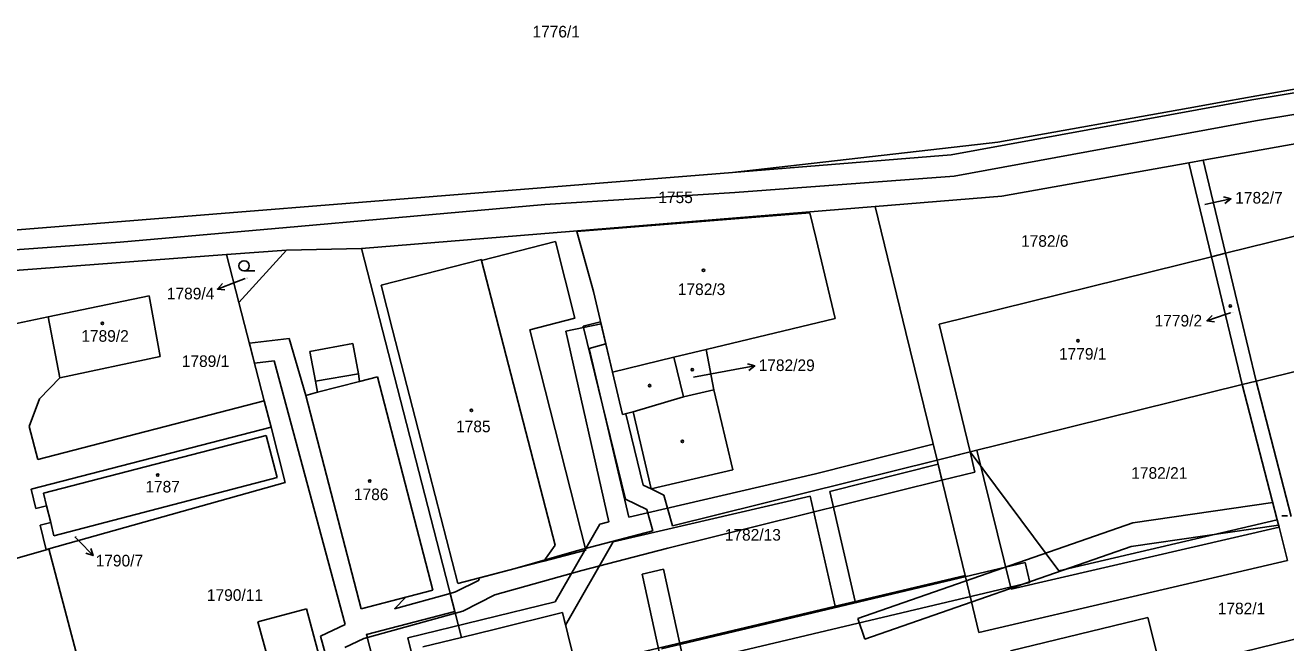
# Model space of a CAD drawing. Extents: x -785744 to -782822, y -1067550 to -1063910.
# Drawn here: x -784180.1 to -783995.4, y -1064576.1 to -1064485.6 of the extents above; entities that cross this region are included whole.
import ezdxf

# ---------------------------------------------------------------- set-up
doc = ezdxf.new("R2010")
doc.units = 0
for name, color, linetype in [('Hranice parcel', 7, 'Continuous'), ('Parcelní čísla', 7, 'Continuous'), ('Pop_ČP_popisy', 7, 'Continuous'), ('Vnitřní kresba', 7, 'Continuous'), ('Věcná břemena k části', 7, 'Continuous'), ('Značky budov', 7, 'Continuous'), ('Značky kultur', 7, 'Continuous')]:
    doc.layers.add(name, color=color, linetype=linetype)

msp = doc.modelspace()

# ---------------------------------------------------------------- linework, layer by layer
at = {"layer": 'Hranice parcel'}
for p, q in [((-784099.28, -1064515.85), (-784065.13, -1064513.07)), ((-784065.13, -1064513.07), (-784064.17, -1064516.88)), ((-784096.83, -1064524.62), (-784099.28, -1064515.85)), ((-784117.12, -1064571.49), (-784130.8, -1064518.34)), ((-784113.2, -1064520.07), (-784102.4, -1064517.31)), ((-784099.56, -1064528.52), (-784102.4, -1064517.31)), ((-784127.92, -1064523.71), (-784113.23, -1064519.95)), ((-784113.23, -1064519.95), (-784113.2, -1064520.07)), ((-784126.24, -1064530.25), (-784127.92, -1064523.71)), ((-784106.12, -1064530.25), (-784099.56, -1064528.52)), ((-784080.32, -1064533.09), (-784061.39, -1064528.56)), ((-784097.96, -1064562.49), (-784106.12, -1064530.25)), ((-784080.32, -1064533.09), (-784085.03, -1064534.22)), ((-784079.18, -1064539.02), (-784080.32, -1064533.09)), ((-784176.61, -1064562.32), (-784141.97, -1064552.59)), ((-784177.02, -1064562.44), (-784176.61, -1064562.32)), ((-784104.1, -1064564.1), (-784097.96, -1064562.49)), ((-784108.28, -1064565.2), (-784104.1, -1064564.1)), ((-784116.15, -1064575.28), (-784117.12, -1064571.49))]:
    msp.add_line(p, q, dxfattribs=at)
for points in [[(-784007.49, -1064505.39), (-783922.76, -1064490.31)], [(-784004.05, -1064496.75), (-783966.66, -1064490.09)], [(-784037.56, -1064502.75), (-784009.69, -1064497.75)], [(-784009.69, -1064497.75), (-784004.05, -1064496.75)], [(-784076.44, -1064507.19), (-784037.56, -1064502.75)], [(-784036.97, -1064510.63), (-784009.58, -1064505.76)], [(-784009.58, -1064505.76), (-784007.49, -1064505.39)], [(-784009.58, -1064505.76), (-784006.27, -1064519.53)], [(-784007.49, -1064505.39), (-784004.21, -1064519.02)], [(-784206.86, -1064517.62), (-784076.44, -1064507.19)], [(-784055.53, -1064512.16), (-784036.97, -1064510.63)], [(-784130.8, -1064518.34), (-784055.53, -1064512.16)], [(-784055.53, -1064512.16), (-784051.04, -1064530.6)], [(-784004.21, -1064519.02), (-783975.09, -1064511.82)], [(-784150.56, -1064519.2), (-784141.77, -1064518.54)], [(-784148.75, -1064526.22), (-784141.77, -1064518.54)], [(-784141.77, -1064518.54), (-784130.8, -1064518.34)], [(-784064.17, -1064516.88), (-784061.39, -1064528.56)], [(-784188.77, -1064522.09), (-784150.56, -1064519.2)], [(-784150.56, -1064519.2), (-784148.75, -1064526.22)], [(-784046.19, -1064529.4), (-784006.27, -1064519.53)], [(-784006.27, -1064519.53), (-784004.21, -1064519.02)], [(-784006.27, -1064519.53), (-784001.76, -1064538.23)], [(-784004.21, -1064519.02), (-783999.71, -1064537.73)], [(-784176.71, -1064528.34), (-784161.93, -1064525.26)], [(-784161.93, -1064525.26), (-784160.28, -1064534.13)], [(-784096.83, -1064524.62), (-784094.03, -1064536.44)], [(-784148.75, -1064526.22), (-784145.04, -1064540.64)], [(-784186.95, -1064530.47), (-784176.71, -1064528.34)], [(-784176.71, -1064528.34), (-784175, -1064537.28)], [(-784046.19, -1064529.4), (-784041.64, -1064548.1)], [(-784126.24, -1064530.25), (-784121.67, -1064548.06)], [(-784051.04, -1064530.6), (-784046.49, -1064549.3)], [(-784138.37, -1064533.42), (-784132.07, -1064532.22)], [(-784138.37, -1064533.42), (-784137.55, -1064537.75)], [(-784132.07, -1064532.22), (-784131.23, -1064536.68)], [(-783999.71, -1064537.73), (-783979.49, -1064532.72)], [(-784175, -1064537.28), (-784160.28, -1064534.13)], [(-784085.03, -1064534.22), (-784083.65, -1064540.06)], [(-784131.23, -1064536.68), (-784131.08, -1064537.78)], [(-784131.08, -1064537.78), (-784128.45, -1064537.1)], [(-784128.45, -1064537.1), (-784120.34, -1064568.36)], [(-784094.03, -1064536.44), (-784092.56, -1064542.63)], [(-784178, -1064540.33), (-784175, -1064537.28)], [(-784137.55, -1064537.75), (-784137.24, -1064539.38)], [(-784083.65, -1064540.06), (-784079.18, -1064539.02)], [(-784079.18, -1064539.02), (-784076.42, -1064550.73)], [(-784041.64, -1064548.1), (-784001.76, -1064538.23)], [(-784001.76, -1064538.23), (-783999.71, -1064537.73)], [(-783996.65, -1064558.05), (-784001.76, -1064538.23)], [(-783999.71, -1064537.73), (-783994.63, -1064557.57)], [(-784179.5, -1064544.4), (-784178, -1064540.33)], [(-784178.23, -1064549.22), (-784145.04, -1064540.64)], [(-784145.04, -1064540.64), (-784144.05, -1064544.51)], [(-784138.95, -1064539.83), (-784137.24, -1064539.38)], [(-784138.95, -1064539.83), (-784130.83, -1064571.09)], [(-784092.56, -1064542.63), (-784091.02, -1064542.26)], [(-784091.02, -1064542.26), (-784088.39, -1064553.54)], [(-784179.5, -1064544.4), (-784178.23, -1064549.22)], [(-784179.19, -1064553.58), (-784144.05, -1064544.51)], [(-784144.05, -1064544.51), (-784141.97, -1064552.59)], [(-784177.39, -1064554.17), (-784144.76, -1064545.73)], [(-784144.76, -1064545.73), (-784143.18, -1064551.87)], [(-784121.67, -1064548.06), (-784116.71, -1064567.41)], [(-784046.49, -1064549.3), (-784041.64, -1064548.1)], [(-784028.64, -1064565.54), (-784041.64, -1064548.1)], [(-784046.49, -1064549.3), (-784042.38, -1064566.21), (-784091.06, -1064577.75), (-784077.69, -1064631.95)], [(-784175.86, -1064560.41), (-784143.18, -1064551.87)], [(-784088.39, -1064553.54), (-784076.42, -1064550.73)], [(-784179.19, -1064553.58), (-784178.5, -1064556.41)], [(-784177.39, -1064554.17), (-784176.94, -1064556.02)], [(-784178.5, -1064556.41), (-784176.94, -1064556.02)], [(-784176.94, -1064556.02), (-784176.34, -1064558.46)], [(-784177.9, -1064558.84), (-784176.34, -1064558.46)], [(-784177.9, -1064558.84), (-784177.02, -1064562.44)], [(-784176.34, -1064558.46), (-784175.86, -1064560.41)], [(-783996.65, -1064558.05), (-784028.64, -1064565.54)], [(-783996.37, -1064559.12), (-783996.65, -1064558.05)], [(-783996.37, -1064559.12), (-783995.12, -1064564)], [(-784205.78, -1064570.73), (-784177.02, -1064562.44)], [(-784154.84, -1064658.65), (-784156.08, -1064653.95), (-784156.97, -1064650.58), (-784162.81, -1064628.41), (-784159.43, -1064627.51), (-784176.61, -1064562.32)], [(-784116.71, -1064567.41), (-784108.28, -1064565.2)], [(-784130.83, -1064571.09), (-784120.34, -1064568.36)], [(-784145.98, -1064572.99), (-784138.84, -1064571.09)], [(-784138.84, -1064571.09), (-784132.2, -1064595.88)], [(-784113.22, -1064640.3), (-784130.05, -1064574.85), (-784117.12, -1064571.49)], [(-784111.18, -1064574.07), (-784101.36, -1064571.66)], [(-784101.36, -1064571.66), (-784086.79, -1064630.76)], [(-784145.98, -1064572.99), (-784140.66, -1064592.35)], [(-784116.15, -1064575.28), (-784111.18, -1064574.07)], [(-784035.7, -1064577.25), (-784015.58, -1064572.39)], [(-784015.58, -1064572.39), (-784013.59, -1064580.35)], [(-784121.83, -1064576.68), (-784116.15, -1064575.28)], [(-784013.59, -1064580.35), (-783992.25, -1064575.12)]]:
    msp.add_lwpolyline(points, dxfattribs=at)
at = {"layer": 'Pop_ČP_popisy'}
for p, q in [((-784006.36, -1064511.68), (-784003.43, -1064511.05)), ((-784149.12, -1064523.19), (-784151.92, -1064524.27)), ((-784004.12, -1064527.94), (-784006.96, -1064528.9)), ((-784076.13, -1064536.06), (-784073.18, -1064535.52)), ((-784172.23, -1064561.16), (-784170.13, -1064563.3))]:
    msp.add_line(p, q, dxfattribs=at)
for points in [[(-784004.51, -1064510.77), (-784003.43, -1064511.05), (-784004.3, -1064511.75)], [(-784007.27, -1064511.88), (-784006.36, -1064511.68)], [(-784150.81, -1064524.38), (-784151.92, -1064524.27), (-784151.17, -1064523.45)], [(-784147.86, -1064522.7), (-784149.12, -1064523.19)], [(-784003.48, -1064527.72), (-784004.12, -1064527.94)], [(-784005.85, -1064529.06), (-784006.96, -1064528.9), (-784006.17, -1064528.11)], [(-784074.25, -1064535.21), (-784073.18, -1064535.52), (-784074.07, -1064536.19)], [(-784082.15, -1064537.15), (-784076.13, -1064536.06)], [(-783995.97, -1064557.5), (-783995.16, -1064557.5)], [(-784172.82, -1064560.56), (-784172.23, -1064561.16)], [(-784170.47, -1064562.24), (-784170.13, -1064563.3), (-784171.19, -1064562.94)]]:
    msp.add_lwpolyline(points, dxfattribs=at)
at = {"layer": 'Vnitřní kresba'}
for p, q in [((-784113.2, -1064520.07), (-784102.41, -1064561.79)), ((-784102.41, -1064561.79), (-784104.1, -1064564.1))]:
    msp.add_line(p, q, dxfattribs=at)
for points in [[(-784094.03, -1064536.44), (-784085.03, -1064534.22)], [(-784137.55, -1064537.75), (-784131.23, -1064536.68)], [(-784137.24, -1064539.38), (-784131.08, -1064537.78)], [(-784091.02, -1064542.26), (-784083.65, -1064540.06)]]:
    msp.add_lwpolyline(points, dxfattribs=at)
at = {"layer": 'Věcná břemena k části'}
for points in [[(-783956.77, -1064489.35), (-784000.36, -1064496.55)], [(-783999.82, -1064499.63), (-783955.83, -1064492.35)], [(-784000.36, -1064496.55), (-784044.4, -1064504.6)], [(-784044, -1064507.7), (-783999.82, -1064499.63)], [(-784044.4, -1064504.6), (-784076.44, -1064507.19)], [(-784076.44, -1064507.19), (-784206.86, -1064517.62)], [(-784076.09, -1064510.13), (-784044, -1064507.7)], [(-784103.94, -1064511.89), (-784076.09, -1064510.13)], [(-784140.15, -1064515.11), (-784103.94, -1064511.89)], [(-784166.18, -1064517.38), (-784140.15, -1064515.11)], [(-784186.96, -1064518.89), (-784166.18, -1064517.38)], [(-784095.71, -1064529.34), (-784100.87, -1064530.44)], [(-784095.77, -1064529.08), (-784098.35, -1064529.71)], [(-784098.35, -1064529.71), (-784092.11, -1064555.06)], [(-784094.03, -1064536.44), (-784095.77, -1064529.08)], [(-784095.02, -1064532.26), (-784095.71, -1064529.34)], [(-784141.38, -1064531.52), (-784147.22, -1064532.18)], [(-784138.95, -1064539.83), (-784141.38, -1064531.52)], [(-784100.87, -1064530.44), (-784094.55, -1064558.36)], [(-784147.22, -1064532.18), (-784146.46, -1064535.11)], [(-784097.45, -1064532.96), (-784095.02, -1064532.26)], [(-784091.63, -1064557.69), (-784097.45, -1064532.96)], [(-784146.46, -1064535.11), (-784143.61, -1064534.79)], [(-784143.61, -1064534.79), (-784133.2, -1064573.42)], [(-784092.56, -1064542.63), (-784094.03, -1064536.44)], [(-784130.83, -1064571.09), (-784138.95, -1064539.83)], [(-784092.1, -1064542.52), (-784092.56, -1064542.63)], [(-784089.53, -1064552.98), (-784092.1, -1064542.52)], [(-784047.06, -1064546.97), (-784064.3, -1064551.34)], [(-784046.49, -1064549.3), (-784047.06, -1064546.97)], [(-784041.64, -1064548.1), (-784046.49, -1064549.3)], [(-784041.64, -1064548.1), (-784044.52, -1064548.85)], [(-784040.67, -1064547.86), (-784041.64, -1064548.1)], [(-784040.96, -1064551.06), (-784041.64, -1064548.1)], [(-784035.62, -1064568.24), (-784040.67, -1064547.86)], [(-784046.49, -1064549.3), (-784085.23, -1064558.95)], [(-784062.17, -1064553.93), (-784046.34, -1064549.91)], [(-784044.52, -1064548.85), (-784046.49, -1064549.3)], [(-784046.49, -1064549.3), (-784042.38, -1064566.21)], [(-784046.34, -1064549.91), (-784046.49, -1064549.3)], [(-784045.77, -1064552.25), (-784046.49, -1064549.3)], [(-784046.49, -1064549.3), (-784045.77, -1064552.25)], [(-784064.3, -1064551.34), (-784091.63, -1064557.69)], [(-784045.77, -1064552.25), (-784040.96, -1064551.06)], [(-784088.39, -1064553.54), (-784089.53, -1064552.98)], [(-784086.5, -1064554.47), (-784088.39, -1064553.54)], [(-784085.92, -1064562.21), (-784045.77, -1064552.25)], [(-784093.92, -1064561.3), (-784065.09, -1064554.6)], [(-784092.11, -1064555.06), (-784089.02, -1064556.57)], [(-784085.23, -1064558.95), (-784086.5, -1064554.47)], [(-784065.09, -1064554.6), (-784061.41, -1064570.72)], [(-784058.5, -1064570.03), (-784062.17, -1064553.93)], [(-783997.3, -1064555.53), (-784017.79, -1064558.51)], [(-783996.45, -1064558.85), (-783997.3, -1064555.53)], [(-784089.02, -1064556.57), (-784088.14, -1064559.69)], [(-784095.87, -1064558.68), (-784102.41, -1064570.06)], [(-784094.55, -1064558.36), (-784095.87, -1064558.68)], [(-784017.79, -1064558.51), (-784058.11, -1064572.53)], [(-783996.37, -1064559.12), (-784035.62, -1064568.24)], [(-784018.03, -1064561.99), (-783996.45, -1064558.85)], [(-783995.12, -1064564), (-783996.37, -1064559.12)], [(-784088.14, -1064559.69), (-784099.32, -1064562.59)], [(-784099.32, -1064562.59), (-784108.28, -1064565.2)], [(-784100.91, -1064573.48), (-784093.92, -1064561.3)], [(-784098.53, -1064565.48), (-784085.92, -1064562.21)], [(-784057.06, -1064575.55), (-784018.03, -1064561.99)], [(-784033.57, -1064564.31), (-784086.83, -1064576.96)], [(-784040.34, -1064574.56), (-783995.12, -1064564)], [(-784032.88, -1064567.22), (-784033.57, -1064564.31)], [(-784108.28, -1064565.2), (-784113.65, -1064566.61)], [(-784113.65, -1064566.61), (-784113.58, -1064566.88)], [(-784111.28, -1064569.07), (-784098.53, -1064565.48)], [(-784086.56, -1064565.31), (-784089.69, -1064566)], [(-784089.69, -1064566), (-784083.57, -1064593.91)], [(-784080.41, -1064593.37), (-784086.56, -1064565.31)], [(-784042.38, -1064566.21), (-784040.34, -1064574.56)], [(-784113.58, -1064566.88), (-784117.03, -1064568.63)], [(-784083.39, -1064579.23), (-784032.88, -1064567.22)], [(-784124.3, -1064569.39), (-784130.83, -1064571.09)], [(-784117.8, -1064568.84), (-784125.98, -1064571.1)], [(-784125.98, -1064571.1), (-784124.3, -1064569.39)], [(-784102.41, -1064570.06), (-784124.01, -1064575.36)], [(-784117.03, -1064568.63), (-784117.8, -1064568.84)], [(-784117.8, -1064568.84), (-784117.12, -1064571.49)], [(-784117.12, -1064571.49), (-784117.8, -1064568.84)], [(-784115.94, -1064571.44), (-784111.28, -1064569.07)], [(-784061.41, -1064570.72), (-784058.5, -1064570.03)], [(-784117.12, -1064571.49), (-784130.05, -1064574.85)], [(-784130.05, -1064574.85), (-784117.12, -1064571.49)], [(-784129.93, -1064575.3), (-784117.05, -1064571.75)], [(-784117.05, -1064571.75), (-784115.94, -1064571.44)], [(-784111.18, -1064574.07), (-784101.36, -1064571.66)], [(-784101.36, -1064571.66), (-784100.91, -1064573.48)], [(-784133.2, -1064573.42), (-784136.82, -1064575.12)], [(-784116.15, -1064575.28), (-784111.18, -1064574.07)], [(-784058.11, -1064572.53), (-784057.06, -1064575.55)], [(-784136.82, -1064575.12), (-784127.92, -1064607.32)], [(-784133.24, -1064576.75), (-784130.45, -1064575.44)], [(-784130.45, -1064575.44), (-784129.93, -1064575.3)], [(-784130.05, -1064574.85), (-784129.93, -1064575.3)], [(-784129.93, -1064575.3), (-784130.05, -1064574.85)], [(-784124.01, -1064575.36), (-784119.51, -1064593.67)], [(-784121.83, -1064576.68), (-784116.15, -1064575.28)]]:
    msp.add_lwpolyline(points, dxfattribs=at)
at = {"layer": 'Značky budov'}
for centre in [(-784080.7, -1064521.5), (-784003.52, -1064526.73), (-784168.76, -1064529.29), (-784025.85, -1064531.84), (-784082.35, -1064536.08), (-784088.59, -1064538.39), (-784114.69, -1064542.02), (-784083.79, -1064546.57), (-784160.66, -1064551.51), (-784129.6, -1064552.38)]:
    msp.add_circle(centre, 0.175, dxfattribs=at)
at = {"layer": 'Značky kultur'}
msp.add_line((-784148.01, -1064521.61), (-784146.41, -1064521.61), dxfattribs=at)
msp.add_circle((-784148.01, -1064520.86), 0.75, dxfattribs=at)

# ---------------------------------------------------------------- texts
at = {"layer": 'Parcelní čísla'}
for s, height, p in [('1776/1', 1.7, (-784105.76, -1064487.4)), ('1755', 1.7, (-784087.32, -1064511.67)), ('1782/7', 0.1, (-784007.27, -1064511.88)), ('1782/6', 1.7, (-784034.18, -1064518.07)), ('1789/4', 0.1, (-784147.86, -1064522.7)), ('1782/3', 1.7, (-784084.46, -1064525.14)), ('1779/2', 0.1, (-784003.48, -1064527.72)), ('1789/2', 1.7, (-784171.85, -1064531.98)), ('1779/1', 1.7, (-784028.62, -1064534.6)), ('1789/1', 1.7, (-784157.13, -1064535.67)), ('1782/29', 0.1, (-784082.15, -1064537.15)), ('1785', 1.7, (-784116.95, -1064545.23)), ('1782/21', 1.7, (-784018.03, -1064552.05)), ('1787', 1.7, (-784162.47, -1064554.06)), ('1786', 1.7, (-784131.91, -1064555.18)), ('1782/9', 0.1, (-783995.97, -1064557.5)), ('1782/13', 1.7, (-784077.58, -1064561.11)), ('1790/7', 0.1, (-784172.82, -1064560.56)), ('1790/11', 1.7, (-784153.45, -1064569.93)), ('1782/1', 1.7, (-784005.36, -1064571.9))]:
    msp.add_text(s, height=height, dxfattribs=at).set_placement(p)
at = {"layer": 'Pop_ČP_popisy'}
for s, p in [('1782/7', (-784002.8, -1064511.73)), ('1789/4', (-784159.32, -1064525.77)), ('1779/2', (-784014.61, -1064529.74)), ('1782/29', (-784072.62, -1064536.27)), ('1790/7', (-784169.75, -1064564.89))]:
    msp.add_text(s, height=1.7, dxfattribs=at).set_placement(p)

doc.saveas('drawing.dxf')
